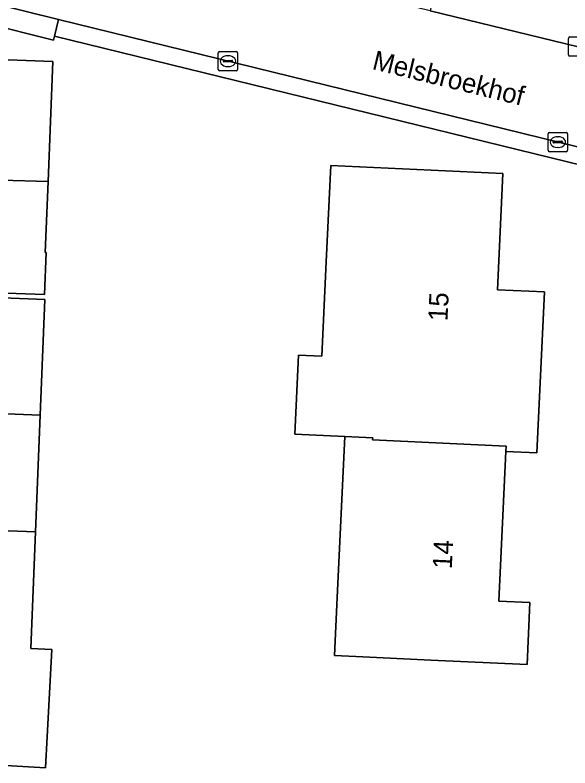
# Model space of a CAD drawing. Extents: x 160732 to 162107, y 387428 to 388479.
# Drawn here: x 161809.4 to 161838.19, y 387706.81 to 387745.84 of the extents above; entities that cross this region are included whole.
import ezdxf

# ---------------------------------------------------------------- set-up
doc = ezdxf.new("R2010")
doc.units = 0
for name, color, linetype in [('IMGEO_Erf', 7, 'Continuous'), ('IMGEO_Kolk', 7, 'Continuous'), ('IMGEO_Openbare_ruimte_label', 7, 'Continuous'), ('IMGEO_Pand', 7, 'Continuous'), ('IMGEO_Pand_nummerreeks', 7, 'Continuous'), ('IMGEO_Rijbaan_lokaal_open', 7, 'Continuous'), ('IMGEO_Voetpad_open', 7, 'Continuous')]:
    doc.layers.add(name, color=color, linetype=linetype)

msp = doc.modelspace()

# ---------------------------------------------------------------- linework, layer by layer
at = {"layer": 'IMGEO_Erf'}
msp.add_lwpolyline([(161839.76, 387737.82), (161811.449, 387744.755), (161811.393, 387744.532), (161807.811, 387745.431), (161807.862, 387745.634), (161790.04, 387750), (161783.541, 387751.592)], dxfattribs=at)
for points in [[(161810.936, 387731.354), (161808.456, 387731.449), (161808.544, 387733.626), (161808.691, 387737.287), (161807.857, 387737.321), (161808.108, 387743.563), (161811.371, 387743.431), (161811.121, 387737.219), (161810.972, 387733.528), (161811.014, 387733.526)], [(161834.717, 387737.621), (161834.435, 387731.605), (161836.874, 387731.49), (161836.481, 387723.139), (161834.871, 387723.214), (161834.506, 387715.461), (161836.12, 387715.385), (161835.969, 387712.168), (161830.975, 387712.403), (161827.456, 387712.568), (161825.983, 387712.637), (161826.124, 387715.639), (161826.517, 387723.997), (161823.926, 387724.119), (161824.118, 387728.206), (161825.319, 387728.15), (161825.548, 387733.045), (161825.782, 387738.039)], [(161811.307, 387712.959), (161810.984, 387706.811), (161807.731, 387707.007), (161808.09, 387719.137), (161805.286, 387719.25), (161805.288, 387719.281), (161805.53, 387725.308), (161807.245, 387725.239), (161808.534, 387725.187), (161808.775, 387731.183), (161810.951, 387731.096), (161810.71, 387725.093), (161810.468, 387719.047), (161810.226, 387713.005)]]:
    msp.add_lwpolyline(points, close=True, dxfattribs=at)
at = {"layer": 'IMGEO_Kolk'}
for p, q in [((161838.118, 387743.782), (161838.118, 387744.634)), ((161838.193, 387744.708), (161839.045, 387744.708)), ((161819.95, 387743.025), (161819.95, 387743.877)), ((161820.025, 387743.951), (161820.877, 387743.951)), ((161820.951, 387743.877), (161820.951, 387743.025)), ((161820.209, 387743.445), (161820.209, 387743.457)), ((161820.252, 387743.494), (161820.65, 387743.494)), ((161820.438, 387743.731), (161820.463, 387743.731)), ((161820.693, 387743.457), (161820.693, 387743.445)), ((161839.045, 387743.708), (161838.193, 387743.708)), ((161820.647, 387743.408), (161820.249, 387743.408)), ((161820.461, 387743.171), (161820.436, 387743.171)), ((161820.877, 387742.951), (161820.025, 387742.951)), ((161837.065, 387738.829), (161837.065, 387739.681)), ((161837.14, 387739.755), (161837.992, 387739.755)), ((161837.553, 387739.535), (161837.578, 387739.535)), ((161838.066, 387739.681), (161838.066, 387738.829)), ((161837.324, 387739.249), (161837.324, 387739.261)), ((161837.762, 387739.212), (161837.364, 387739.212)), ((161837.367, 387739.298), (161837.765, 387739.298)), ((161837.808, 387739.261), (161837.808, 387739.249)), ((161837.992, 387738.755), (161837.14, 387738.755)), ((161837.576, 387738.975), (161837.551, 387738.975))]:
    msp.add_line(p, q, dxfattribs=at)
for points in [[(161838.118, 387743.782), (161838.118, 387744.634)], [(161838.193, 387744.708), (161839.045, 387744.708)], [(161819.95, 387743.025), (161819.95, 387743.877)], [(161820.025, 387743.951), (161820.877, 387743.951)], [(161820.951, 387743.877), (161820.951, 387743.025)], [(161839.045, 387743.708), (161838.193, 387743.708)], [(161820.877, 387742.951), (161820.025, 387742.951)], [(161837.065, 387738.829), (161837.065, 387739.681)], [(161837.14, 387739.755), (161837.992, 387739.755)], [(161838.066, 387739.681), (161838.066, 387738.829)], [(161837.992, 387738.755), (161837.14, 387738.755)]]:
    msp.add_lwpolyline(points, dxfattribs=at)
for centre, radius, start, end in [((161838.195, 387744.632), 0.0765, 91.552, 178.448), ((161838.195, 387744.632), 0.0765, 91.552, 178.448), ((161820.027, 387743.875), 0.0765, 91.552, 178.448), ((161820.027, 387743.875), 0.0765, 91.552, 178.448), ((161820.875, 387743.875), 0.0765, 1.552, 88.448), ((161820.875, 387743.875), 0.0765, 1.552, 88.448), ((161820.249, 387743.454), 0.0403, 85.8775, 175.7526), ((161820.246, 387743.444), 0.0366, 178.938, 274.7102), ((161820.65, 387743.451), 0.043, 264.8664, 352.4533), ((161820.654, 387743.456), 0.0386, 1.7309, 96.639), ((161838.195, 387743.784), 0.0765, 181.552, 268.448), ((161838.195, 387743.784), 0.0765, 181.552, 268.448), ((161820.027, 387743.027), 0.0765, 181.552, 268.448), ((161820.027, 387743.027), 0.0765, 181.552, 268.448), ((161820.875, 387743.027), 0.0765, 271.552, 358.448), ((161820.875, 387743.027), 0.0765, 271.552, 358.448), ((161837.142, 387739.679), 0.0765, 91.552, 178.448), ((161837.142, 387739.679), 0.0765, 91.552, 178.448), ((161837.99, 387739.679), 0.0765, 1.552, 88.448), ((161837.99, 387739.679), 0.0765, 1.552, 88.448), ((161837.364, 387739.258), 0.0403, 85.8775, 175.7526), ((161837.361, 387739.248), 0.0366, 178.938, 274.7102), ((161837.765, 387739.255), 0.043, 264.8664, 352.4533), ((161837.769, 387739.26), 0.0386, 1.7309, 96.639), ((161837.142, 387738.831), 0.0765, 181.552, 268.448), ((161837.142, 387738.831), 0.0765, 181.552, 268.448), ((161837.99, 387738.831), 0.0765, 271.552, 358.448), ((161837.99, 387738.831), 0.0765, 271.552, 358.448)]:
    msp.add_arc(centre, radius, start, end, dxfattribs=at)
for centre, major_axis, ratio, start_param, end_param in [((161820.437, 387743.451), (-0.387, 0.002), 0.722429, 4.712389, 7.853982), ((161820.462, 387743.451), (-0.39, 0.002), 0.717154, 1.570796, 4.712389), ((161837.552, 387739.255), (-0.387, 0.002), 0.722429, 4.712389, 7.853982), ((161837.577, 387739.255), (-0.39, 0.002), 0.717154, 1.570796, 4.712389)]:
    msp.add_ellipse(centre, major_axis=major_axis, ratio=ratio, start_param=start_param, end_param=end_param, dxfattribs=at)
at = {"layer": 'IMGEO_Pand'}
for points in [[(161811.121, 387737.219), (161811.371, 387743.431), (161808.108, 387743.563), (161807.857, 387737.321), (161808.691, 387737.287)], [(161836.874, 387731.49), (161834.435, 387731.605), (161834.717, 387737.621), (161825.782, 387738.039), (161825.548, 387733.045), (161825.319, 387728.15), (161824.118, 387728.206), (161823.926, 387724.119), (161826.517, 387723.997), (161827.962, 387723.929), (161827.957, 387723.816), (161834.884, 387723.488), (161834.871, 387723.214), (161836.481, 387723.139)], [(161811.121, 387737.219), (161808.691, 387737.287), (161808.544, 387733.626), (161808.456, 387731.449), (161810.936, 387731.354), (161811.014, 387733.526), (161810.972, 387733.528)], [(161810.71, 387725.093), (161810.951, 387731.096), (161808.775, 387731.183), (161808.534, 387725.187)], [(161808.534, 387725.187), (161807.245, 387725.239), (161805.53, 387725.308), (161805.288, 387719.281), (161805.286, 387719.25), (161808.09, 387719.137), (161810.468, 387719.047), (161810.71, 387725.093)], [(161834.871, 387723.214), (161834.884, 387723.488), (161827.957, 387723.816), (161827.962, 387723.929), (161826.517, 387723.997), (161826.124, 387715.639), (161825.983, 387712.637), (161827.456, 387712.568), (161830.975, 387712.403), (161835.969, 387712.168), (161836.12, 387715.385), (161834.506, 387715.461)], [(161808.09, 387719.137), (161807.731, 387707.007), (161810.984, 387706.811), (161811.307, 387712.959), (161810.226, 387713.005), (161810.468, 387719.047)]]:
    msp.add_lwpolyline(points, close=True, dxfattribs=at)
at = {"layer": 'IMGEO_Rijbaan_lokaal_open'}
msp.add_lwpolyline([(161860.259, 387738.932), (161852.076, 387740.923), (161846.298, 387742.328), (161830.933, 387746.066), (161825.165, 387747.469), (161814.759, 387750), (161809.006, 387751.427), (161801.468, 387753.296), (161790.504, 387756.015), (161787.611, 387756.701), (161781.712, 387758.178), (161780.656, 387758.441), (161779.307, 387753.504), (161781.246, 387753.058), (161785.57, 387752.064), (161793.815, 387750), (161808.079, 387746.498), (161811.665, 387745.617), (161839.433, 387738.799)], dxfattribs=at)
at = {"layer": 'IMGEO_Voetpad_open'}
for points in [[(161779.681, 387762.427), (161778.721, 387758.923), (161780.656, 387758.441), (161781.712, 387758.178), (161781.983, 387759.224), (161787.86, 387757.751), (161787.611, 387756.701), (161790.504, 387756.015), (161801.468, 387753.296), (161801.736, 387754.363), (161809.268, 387752.472), (161809.006, 387751.427), (161814.759, 387750), (161825.165, 387747.469), (161825.433, 387748.536), (161831.19, 387747.091), (161830.933, 387746.066), (161846.298, 387742.328), (161846.566, 387743.395), (161852.333, 387741.947), (161852.076, 387740.923), (161860.259, 387738.932)], [(161839.433, 387738.799), (161811.665, 387745.617), (161811.449, 387744.755), (161839.76, 387737.82)]]:
    msp.add_lwpolyline(points, dxfattribs=at)
msp.add_lwpolyline([(161811.449, 387744.755), (161811.665, 387745.617), (161808.079, 387746.498), (161807.862, 387745.634), (161807.811, 387745.431), (161811.393, 387744.532)], close=True, dxfattribs=at)

# ---------------------------------------------------------------- texts
at = {"layer": 'IMGEO_Openbare_ruimte_label'}
msp.add_text('Melsbroekhof', height=1, rotation=346.2279, dxfattribs=at).set_placement((161827.885, 387743.049))
at = {"layer": 'IMGEO_Pand_nummerreeks'}
for s, rotation, p in [('15', 87.3188, (161831.835, 387729.958)), ('14', 87.3073, (161832.061, 387717.113))]:
    msp.add_text(s, height=1, rotation=rotation, dxfattribs=at).set_placement(p)

doc.saveas('drawing.dxf')
